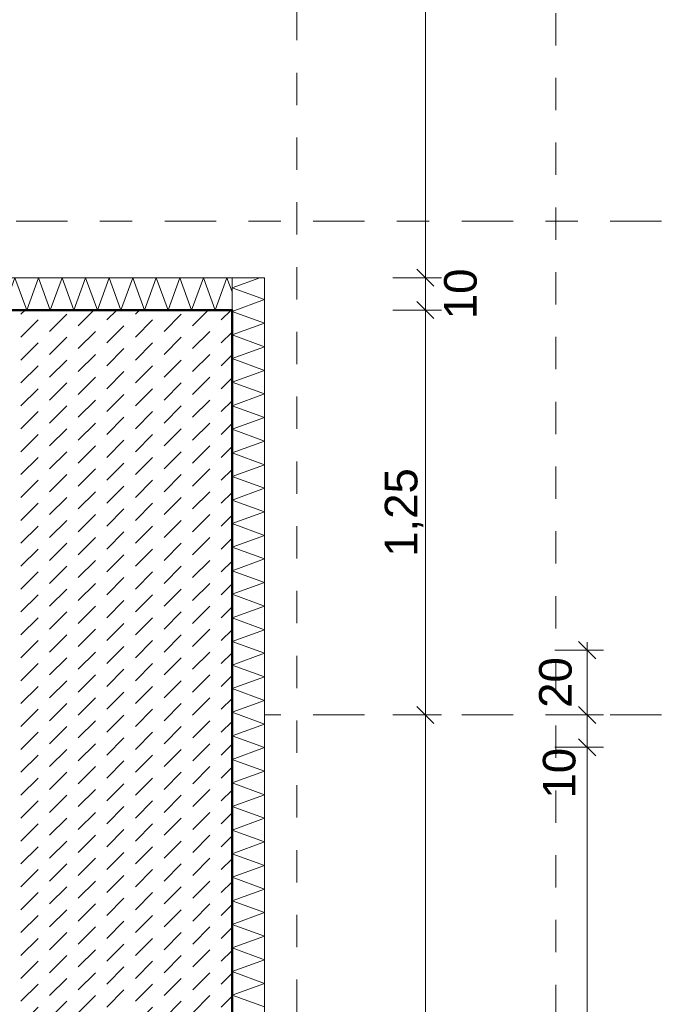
# Model space of a CAD drawing. Header units: metres. Extents: x -273 to 6, y -183 to 13.
# Tile 375 of 379: x 0.17 to 2.16, y -9.59 to -6.55. Entities that reach past the tile are written whole.
import ezdxf

# ---------------------------------------------------------------- set-up
doc = ezdxf.new("R2010")
doc.units = ezdxf.units.M
doc.header["$LTSCALE"] = 0.05
doc.header["$PDMODE"] = 1
doc.header["$PDSIZE"] = -2
doc.linetypes.add('ISO-03 Gestrichelt mit Abstand-3', pattern=[1.524, 0.6096, -0.9144])
doc.linetypes.add('Linienart-53', pattern=[5.291531, 3.175, -1.058062, 0.352704, -0.705764])
doc.layers.get('0').update_dxf_attribs({"lineweight": 25})
for name, color, linetype, lineweight, true_color in [('00 -Bauelemente -Beton unbewehrt', 7, 'Continuous', 9, 0xf7e06e), ('00 -Bauelemente -Dämmung innen', 7, 'Continuous', 9, 0xff7fe6), ('30 -32 Gründung- 2 Flachgründungen u. Bodenplatten', 7, 'Continuous', 9, 0xff6633), ('70 -72 Beschriftung- 1 Beschriftung allgemein', 7, 'Continuous', 9, 0xff6633), ('70 -76 Bemaßung- 2 Allgemein', 7, 'Continuous', 5, 0x6666cc)]:
    doc.layers.add(name, color=color, linetype=linetype, lineweight=lineweight, true_color=true_color)
doc.layers.add('70 -71 Achsen- 1 Gebäudeachsen', color=7, linetype='Linienart-53', lineweight=18)
doc.layers.add('Keine', color=7, linetype='Continuous', lineweight=9)
doc.styles.add('Arial', font='arial.ttf')
doc.dimstyles.new('k+k_klein', dxfattribs={"dimtxt": 0.100689, "dimasz": 0.05302, "dimexe": 0.05, "dimexo": 0.15, "dimgap": 0.005, "dimtad": 1, "dimdec": 3, "dimtxsty": 'Arial', "dimblk": 'VW_SLASH-2', "dimblk1": 'VW_SLASH-2', "dimblk2": 'VW_SLASH-2', "dimcen": 0, "dimdle": 0.025, "dimadec": 3, "dimazin": 0, "dimtfac": 0.75, "dimtdec": 3, "dimtix": 1, "dimtmove": 0, "dimatfit": 0, "dimldrblk": 'VW_FILLEDARROW', "dimfxl": 0.1, "dimfxlon": 1, "dimfrac": 2, "dimtolj": 1, "dimarcsym": 0})

# ---------------------------------------------------------------- blocks, each defined once
blk = doc.blocks.new('_Achsen (3D)')
at = {"layer": '70 -71 Achsen- 1 Gebäudeachsen', "transparency": 33554687}
blk.add_line((-179.668, -8.697), (3.826, -8.697), dxfattribs=at)
blk = doc.blocks.new('Gruppe-1214')
at = {"color": 255, "linetype": 'Continuous', "lineweight": 5}
blk.add_wipeout([(-1.771, -7.447), (0.829, -7.447), (0.829, -7.347), (-1.771, -7.347)], dxfattribs=at).dxf.layer = '00 -Bauelemente -Dämmung innen'
blk = doc.blocks.new('Gruppe-1215')
at = {"layer": '00 -Bauelemente -Dämmung innen', "color": 7, "transparency": 33554687, "flags": 128}
blk.add_lwpolyline([(-1.771, -7.447), (-1.7346, -7.347), (-1.6982, -7.447), (-1.6618, -7.347), (-1.6254, -7.447), (-1.589, -7.347), (-1.5526, -7.447), (-1.5162, -7.347), (-1.4798, -7.447), (-1.4434, -7.347), (-1.407, -7.447), (-1.3706, -7.347), (-1.3342, -7.447), (-1.2978, -7.347), (-1.2614, -7.447), (-1.225, -7.347), (-1.1886, -7.447), (-1.1523, -7.347), (-1.1159, -7.447), (-1.0795, -7.347), (-1.0431, -7.447), (-1.0067, -7.347), (-0.9703, -7.447), (-0.9339, -7.347), (-0.8975, -7.447), (-0.8611, -7.347), (-0.8247, -7.447), (-0.7883, -7.347), (-0.7519, -7.447), (-0.7155, -7.347), (-0.6791, -7.447), (-0.6427, -7.347), (-0.6063, -7.447), (-0.5699, -7.347), (-0.5335, -7.447), (-0.4971, -7.347), (-0.4607, -7.447), (-0.4243, -7.347), (-0.3879, -7.447), (-0.3515, -7.347), (-0.3151, -7.447), (-0.2787, -7.347), (-0.2423, -7.447), (-0.2059, -7.347), (-0.1695, -7.447), (-0.1331, -7.347), (-0.0967, -7.447), (-0.0603, -7.347), (-0.0239, -7.447), (0.0125, -7.347), (0.0489, -7.447), (0.0852, -7.347), (0.1216, -7.447), (0.158, -7.347), (0.1944, -7.447), (0.2308, -7.347), (0.2672, -7.447), (0.3036, -7.347), (0.34, -7.447), (0.3764, -7.347), (0.4128, -7.447), (0.4492, -7.347), (0.4856, -7.447), (0.522, -7.347), (0.5584, -7.447), (0.5948, -7.347), (0.6312, -7.447), (0.6676, -7.347), (0.704, -7.447), (0.7404, -7.347), (0.7768, -7.447), (0.8132, -7.347), (0.829, -7.3905)], dxfattribs=at)
blk = doc.blocks.new('Gruppe-1216')
at = {"layer": '00 -Bauelemente -Dämmung innen', "color": 7, "linetype": 'Continuous', "lineweight": 9, "transparency": 33554687}
blk.add_line((-1.771, -7.347), (-1.771, -7.447), dxfattribs=at)
blk = doc.blocks.new('Gruppe-1217')
at = {"layer": '00 -Bauelemente -Dämmung innen', "color": 7, "linetype": 'Continuous', "lineweight": 9, "transparency": 33554687}
blk.add_line((0.829, -7.447), (0.829, -7.347), dxfattribs=at)
blk = doc.blocks.new('Gruppe-1218')
at = {"color": 7, "transparency": 33554687}
for name in ['Gruppe-1216', 'Gruppe-1217']:
    blk.add_blockref(name, (0, 0), dxfattribs=at)
blk = doc.blocks.new('Gruppe-1219')
at = {"layer": '00 -Bauelemente -Dämmung innen', "color": 7, "linetype": 'Continuous', "lineweight": 9, "transparency": 33554687}
blk.add_line((0.829, -7.347), (-1.771, -7.347), dxfattribs=at)
blk = doc.blocks.new('Gruppe-1220')
at = {"layer": '00 -Bauelemente -Dämmung innen', "color": 7, "linetype": 'Continuous', "lineweight": 9, "transparency": 33554687}
blk.add_line((-1.771, -7.447), (0.829, -7.447), dxfattribs=at)
blk = doc.blocks.new('Gruppe-1221')
at = {"color": 7, "transparency": 33554687}
for name in ['Gruppe-1219', 'Gruppe-1220']:
    blk.add_blockref(name, (0, 0), dxfattribs=at)
blk = doc.blocks.new('Gruppe-1222')
at = {"layer": '00 -Bauelemente -Dämmung innen', "color": 7}
blk.add_blockref('Gruppe-1214', (0, 0), dxfattribs=at)
at = {"color": 7, "transparency": 33554687}
for name in ['Gruppe-1218', 'Gruppe-1221']:
    blk.add_blockref(name, (0, 0), dxfattribs=at)
at = {"layer": '00 -Bauelemente -Dämmung innen', "color": 7, "transparency": 33554687}
blk.add_blockref('Gruppe-1215', (0, 0), dxfattribs=at)
blk = doc.blocks.new('Gruppe-1223')
at = {"layer": '00 -Bauelemente -Dämmung innen', "color": 7, "transparency": 33554687}
blk.add_blockref('Gruppe-1222', (0, 0), dxfattribs=at)
at = {"layer": '00 -Bauelemente -Dämmung innen', "color": 0, "flags": 1}
for tag in ['prm0_value', 'prm1_value', 'prm2_value', 'prm3_value', 'prm4_value', 'prm5_value', 'prm6_value', 'IFC_UUID', 'instanceID', 'prm0_name', 'prm0_type', 'prm1_name', 'prm1_type', 'prm2_name', 'prm2_type', 'prm3_name', 'prm3_type', 'prm4_name', 'prm4_type', 'prm5_name', 'prm5_type', 'prm6_name', 'prm6_type']:
    blk.add_attdef(tag, (-1.771, -7.447), '', height=0.00018, dxfattribs=at)
blk = doc.blocks.new('Gruppe-1224')
at = {"color": 255, "linetype": 'Continuous', "lineweight": 5}
blk.add_wipeout([(0.929, -12.947), (0.929, -7.347), (0.829, -7.347), (0.829, -12.947)], dxfattribs=at).dxf.layer = '00 -Bauelemente -Dämmung innen'
blk = doc.blocks.new('Gruppe-1225')
at = {"layer": '00 -Bauelemente -Dämmung innen', "color": 7, "transparency": 33554687, "flags": 128}
blk.add_lwpolyline([(0.929, -9.5985), (0.829, -9.5621), (0.929, -9.5257), (0.829, -9.4893), (0.929, -9.4529), (0.829, -9.4165), (0.929, -9.3801), (0.829, -9.3437), (0.929, -9.3073), (0.829, -9.2709), (0.929, -9.2345), (0.829, -9.1981), (0.929, -9.1618), (0.829, -9.1254), (0.929, -9.089), (0.829, -9.0526), (0.929, -9.0162), (0.829, -8.9798), (0.929, -8.9434), (0.829, -8.907), (0.929, -8.8706), (0.829, -8.8342), (0.929, -8.7978), (0.829, -8.7614), (0.929, -8.725), (0.829, -8.6886), (0.929, -8.6522), (0.829, -8.6158), (0.929, -8.5794), (0.829, -8.543), (0.929, -8.5066), (0.829, -8.4702), (0.929, -8.4338), (0.829, -8.3974), (0.929, -8.361), (0.829, -8.3246), (0.929, -8.2882), (0.829, -8.2518), (0.929, -8.2154), (0.829, -8.179), (0.929, -8.1426), (0.829, -8.1062), (0.929, -8.0698), (0.829, -8.0334), (0.929, -7.997), (0.829, -7.9606), (0.929, -7.9243), (0.829, -7.8879), (0.929, -7.8515), (0.829, -7.8151), (0.929, -7.7787), (0.829, -7.7423), (0.929, -7.7059), (0.829, -7.6695), (0.929, -7.6331), (0.829, -7.5967), (0.929, -7.5603), (0.829, -7.5239), (0.929, -7.4875), (0.829, -7.4511), (0.929, -7.4147), (0.829, -7.3783), (0.9149, -7.347)], dxfattribs=at)
blk = doc.blocks.new('Gruppe-1227')
at = {"layer": '00 -Bauelemente -Dämmung innen', "color": 7, "linetype": 'Continuous', "lineweight": 9, "transparency": 33554687}
blk.add_line((0.929, -7.347), (0.829, -7.347), dxfattribs=at)
blk = doc.blocks.new('Gruppe-1228')
at = {"color": 7, "transparency": 33554687}
blk.add_blockref('Gruppe-1227', (0, 0), dxfattribs=at)
blk = doc.blocks.new('Gruppe-1229')
at = {"layer": '00 -Bauelemente -Dämmung innen', "color": 7, "linetype": 'Continuous', "lineweight": 9, "transparency": 33554687}
blk.add_line((0.829, -7.347), (0.829, -12.947), dxfattribs=at)
blk = doc.blocks.new('Gruppe-1230')
at = {"layer": '00 -Bauelemente -Dämmung innen', "color": 7, "linetype": 'Continuous', "lineweight": 9, "transparency": 33554687}
blk.add_line((0.929, -12.947), (0.929, -7.347), dxfattribs=at)
blk = doc.blocks.new('Gruppe-1231')
at = {"color": 7, "transparency": 33554687}
for name in ['Gruppe-1229', 'Gruppe-1230']:
    blk.add_blockref(name, (0, 0), dxfattribs=at)
blk = doc.blocks.new('Gruppe-1232')
at = {"layer": '00 -Bauelemente -Dämmung innen', "color": 7}
blk.add_blockref('Gruppe-1224', (0, 0), dxfattribs=at)
at = {"color": 7, "transparency": 33554687}
for name in ['Gruppe-1228', 'Gruppe-1231']:
    blk.add_blockref(name, (0, 0), dxfattribs=at)
at = {"layer": '00 -Bauelemente -Dämmung innen', "color": 7, "transparency": 33554687}
blk.add_blockref('Gruppe-1225', (0, 0), dxfattribs=at)
blk = doc.blocks.new('Gruppe-1233')
at = {"layer": '00 -Bauelemente -Dämmung innen', "color": 7, "transparency": 33554687}
blk.add_blockref('Gruppe-1232', (0, 0), dxfattribs=at)
at = {"layer": '00 -Bauelemente -Dämmung innen', "color": 0, "flags": 1}
for tag in ['prm0_value', 'prm1_value', 'prm2_value', 'prm3_value', 'prm4_value', 'prm5_value', 'prm6_value', 'IFC_UUID', 'instanceID', 'prm0_name', 'prm0_type', 'prm1_name', 'prm1_type', 'prm2_name', 'prm2_type', 'prm3_name', 'prm3_type', 'prm4_name', 'prm4_type', 'prm5_name', 'prm5_type', 'prm6_name', 'prm6_type']:
    blk.add_attdef(tag, (0.829, -12.947), '', height=0.00018, dxfattribs=at)
blk = doc.blocks.new('Gruppe-2162')
at = {"layer": '30 -32 Gründung- 2 Flachgründungen u. Bodenplatten', "flags": 128}
blk.add_lwpolyline([(-1.671, -7.447), (0.829, -7.447), (0.829, -12.947), (-1.671, -12.947)], close=True, dxfattribs=at)
blk = doc.blocks.new('Gruppe-2472')
at = {"layer": '70 -71 Achsen- 1 Gebäudeachsen', "transparency": 33554687}
blk.add_line((-179.668, -7.172), (3.826, -7.172), dxfattribs=at)
blk = doc.blocks.new('Gruppe-2490')
at = {"layer": 'Keine', "color": 7, "linetype": 'ISO-03 Gestrichelt mit Abstand-3', "lineweight": 9, "flags": 128}
blk.add_lwpolyline([(1.279, 0.253), (1.279, -2.9974), (1.029, -3.9304), (1.029, -20.572), (1.829, -20.572), (1.829, -4.0357), (2.079, -3.1027), (2.079, 0.253)], close=True, dxfattribs=at)
blk = doc.blocks.new('_FU_2D LP5 (2D)')
at = {"color": 255}
blk.add_wipeout([(-1.67099996, -7.44704198), (0.82900004, -7.44704198), (0.82900004, -12.94704198), (-1.67099996, -12.94704198)], dxfattribs=at).dxf.layer = '00 -Bauelemente -Beton unbewehrt'
at = {"layer": '00 -Bauelemente -Beton unbewehrt', "linetype": 'Continuous', "lineweight": 9}
h = blk.add_hatch(dxfattribs=at)
h.set_pattern_fill('Unbew_ Beton1 1mm SRF', style=0, pattern_type=2)
h.set_pattern_definition([(45, (0, 0), (0.08838828, 0.01767774), [0.075, -0.05])])
h.paths.add_polyline_path([(-1.67099996, -7.44704198), (0.82900004, -7.44704198), (0.82900004, -12.94704198), (-1.67099996, -12.94704198)])
at = {"layer": '00 -Bauelemente -Beton unbewehrt', "flags": 128}
blk.add_lwpolyline([(-1.67099996, -7.44704198), (0.82900004, -7.44704198), (0.82900004, -12.94704198), (-1.67099996, -12.94704198)], close=True, dxfattribs=at)
at = {"layer": '00 -Bauelemente -Dämmung innen', "color": 7}
blk.add_blockref('Gruppe-1223', (0, 0), dxfattribs=at)
blk.add_blockref('Gruppe-1233', (0, 0), dxfattribs=at)
at = {"layer": '30 -32 Gründung- 2 Flachgründungen u. Bodenplatten', "color": 7}
blk.add_blockref('Gruppe-2162', (0, 0), dxfattribs=at)
at = {"layer": '70 -72 Beschriftung- 1 Beschriftung allgemein', "color": 7}
blk.add_blockref('Gruppe-2472', (0, 0), dxfattribs=at)
blk.add_blockref('Gruppe-2490', (0, 0), dxfattribs=at)
at = {"layer": '70 -72 Beschriftung- 1 Beschriftung allgemein', "color": 103, "lineweight": 50, "true_color": 0x66cc7f, "flags": 128}
blk.add_lwpolyline([(-0.22099996, -30.09704198), (-0.22099996, -24.19704198), (0.82900004, -24.19704198), (0.82900004, -18.69704198), (-0.22099996, -18.69704198), (-0.22099996, -12.94704198), (0.82900004, -12.94704198), (0.82900004, -7.44704198), (-1.67099996, -7.44704198), (-1.67099996, -8.49704198), (-6.57099996, -8.49704198), (-6.57099996, -5.79704198), (-10.77099996, -5.79704198), (-10.77099996, -8.49704198), (-14.72099996, -8.49704198), (-14.72099996, -6.14704198), (-19.12099996, -6.14704198), (-19.12099996, -8.49704198), (-24.42099996, -8.49704198), (-24.42099996, 0.10994365), (-25.92099996, 0.10994365), (-25.92099996, -0.24704198), (-28.52099996, -0.24704198)], dxfattribs=at)
blk = doc.blocks.new('VW_SLASH-2')
at = {"color": 0, "linetype": 'ByBlock', "lineweight": -2, "transparency": 16777216}
blk.add_line((0.472, 0), (-1, 0), dxfattribs=at)
at = {"color": 0, "lineweight": 5, "transparency": 16777216, "flags": 128}
blk.add_lwpolyline([(0.5, 0.5), (-0.5, -0.5)], dxfattribs=at)
blk = doc.blocks.new('*D2944')
at = {"layer": '70 -76 Bemaßung- 2 Allgemein', "color": 0, "lineweight": -2}
for p, q in [((1.826, -8.497), (1.976, -8.497)), ((1.926, -8.644), (1.926, -8.5501)), ((1.826, -8.697), (1.976, -8.697))]:
    blk.add_line(p, q, dxfattribs=at)
at = {"layer": 'Defpoints', "color": 0}
for p in [(-1.671, -8.497), (1.926, -8.497), (-1.671, -8.697)]:
    blk.add_point(p, dxfattribs=at)
at = {"layer": '70 -76 Bemaßung- 2 Allgemein', "color": 0, "lineweight": -2, "xscale": 0.05302001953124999, "yscale": 0.05302001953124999, "zscale": 0.05302001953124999}
for p, rotation in [((1.926, -8.497), 90), ((1.926, -8.697), 270)]:
    blk.add_blockref('VW_SLASH-2', p, dxfattribs=dict(at, rotation=rotation))
at = {"layer": '70 -76 Bemaßung- 2 Allgemein', "color": 0, "insert": (1.8283, -8.597), "char_height": 0.10069, "attachment_point": 5, "rotation": 90, "style": 'Arial'}
blk.add_mtext('\\A1;20', dxfattribs=at)
blk = doc.blocks.new('VW_FILLEDARROW')
at = {"linetype": 'Continuous', "lineweight": 0, "transparency": 16777216}
blk.add_hatch(color=0, dxfattribs=at).paths.add_polyline_path([(-2.829, 0.758), (0, 0), (-2.829, -0.758)])
at = {"color": 0, "lineweight": 5, "transparency": 16777216, "flags": 128}
blk.add_lwpolyline([(-2.829, 0.758), (0, 0), (-2.829, -0.758)], close=True, dxfattribs=at)
blk = doc.blocks.new('*D2945')
at = {"layer": '70 -76 Bemaßung- 2 Allgemein', "color": 0, "lineweight": -2}
for p, q in [((1.926, -8.644), (1.926, -8.591)), ((1.826, -8.697), (1.976, -8.697)), ((1.926, -8.797), (1.926, -8.697)), ((1.826, -8.797), (1.976, -8.797)), ((1.926, -8.8501), (1.926, -8.9031))]:
    blk.add_line(p, q, dxfattribs=at)
at = {"layer": 'Defpoints', "color": 0}
for p in [(-1.671, -8.697), (1.926, -8.697), (-1.671, -8.797)]:
    blk.add_point(p, dxfattribs=at)
at = {"layer": '70 -76 Bemaßung- 2 Allgemein', "color": 0, "lineweight": -2, "xscale": 0.05302001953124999, "yscale": 0.05302001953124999, "zscale": 0.05302001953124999}
for p, rotation in [((1.926, -8.697), 270), ((1.926, -8.797), 90)]:
    blk.add_blockref('VW_SLASH-2', p, dxfattribs=dict(at, rotation=rotation))
at = {"layer": '70 -76 Bemaßung- 2 Allgemein', "color": 0, "insert": (1.84, -8.8771), "char_height": 0.10069, "attachment_point": 5, "rotation": 90, "style": 'Arial'}
blk.add_mtext('\\A1;10', dxfattribs=at)
blk = doc.blocks.new('*D2946')
at = {"layer": '70 -76 Bemaßung- 2 Allgemein', "color": 0, "lineweight": -2}
for p, q in [((1.826, -8.797), (1.976, -8.797)), ((1.926, -11.644), (1.926, -8.8501)), ((2.076, -11.697), (1.976, -11.697))]:
    blk.add_line(p, q, dxfattribs=at)
at = {"layer": 'Defpoints', "color": 0}
for p in [(-1.671, -8.797), (1.926, -8.797), (1.926, -11.697)]:
    blk.add_point(p, dxfattribs=at)
at = {"layer": '70 -76 Bemaßung- 2 Allgemein', "color": 0, "lineweight": -2, "xscale": 0.05302001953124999, "yscale": 0.05302001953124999, "zscale": 0.05302001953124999}
for p, rotation in [((1.926, -8.797), 90.00000000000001), ((1.926, -11.697), 270)]:
    blk.add_blockref('VW_SLASH-2', p, dxfattribs=dict(at, rotation=rotation))
at = {"layer": '70 -76 Bemaßung- 2 Allgemein', "color": 0, "insert": (1.8605, -10.247), "char_height": 0.10069, "attachment_point": 5, "rotation": 90, "style": 'Arial'}
blk.add_mtext('\\A1;2,90', dxfattribs=at)
blk = doc.blocks.new('*D3320')
at = {"layer": '70 -76 Bemaßung- 2 Allgemein', "color": 0, "lineweight": -2}
for p, q in [((1.326, -3.05), (1.476, -3.05)), ((1.426, -7.294), (1.426, -3.1031)), ((1.326, -7.347), (1.476, -7.347))]:
    blk.add_line(p, q, dxfattribs=at)
at = {"layer": 'Defpoints', "color": 0}
for p in [(-1.921, -3.05), (1.426, -3.05), (0.929, -7.347)]:
    blk.add_point(p, dxfattribs=at)
at = {"layer": '70 -76 Bemaßung- 2 Allgemein', "color": 0, "lineweight": -2, "xscale": 0.05302001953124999, "yscale": 0.05302001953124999, "zscale": 0.05302001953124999}
for p, rotation in [((1.426, -3.05), 90.00000000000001), ((1.426, -7.347), 270)]:
    blk.add_blockref('VW_SLASH-2', p, dxfattribs=dict(at, rotation=rotation))
at = {"layer": '70 -76 Bemaßung- 2 Allgemein', "color": 0, "insert": (1.3605, -5.1985), "char_height": 0.10069, "attachment_point": 5, "rotation": 90, "style": 'Arial'}
blk.add_mtext('\\A1;4,30', dxfattribs=at)
blk = doc.blocks.new('*D3321')
at = {"layer": '70 -76 Bemaßung- 2 Allgemein', "color": 0, "lineweight": -2}
for p, q in [((1.426, -7.294), (1.426, -7.241)), ((1.326, -7.347), (1.476, -7.347)), ((1.426, -7.447), (1.426, -7.347)), ((1.326, -7.447), (1.476, -7.447)), ((1.426, -7.5001), (1.426, -7.5531))]:
    blk.add_line(p, q, dxfattribs=at)
at = {"layer": 'Defpoints', "color": 0}
for p in [(0.929, -7.347), (1.426, -7.347), (0.829, -7.447)]:
    blk.add_point(p, dxfattribs=at)
at = {"layer": '70 -76 Bemaßung- 2 Allgemein', "color": 0, "lineweight": -2, "xscale": 0.05302001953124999, "yscale": 0.05302001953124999, "zscale": 0.05302001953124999}
for p, rotation in [((1.426, -7.347), 270), ((1.426, -7.447), 90)]:
    blk.add_blockref('VW_SLASH-2', p, dxfattribs=dict(at, rotation=rotation))
at = {"layer": '70 -76 Bemaßung- 2 Allgemein', "color": 0, "insert": (1.5349, -7.397), "char_height": 0.10069, "attachment_point": 5, "rotation": 90, "style": 'Arial'}
blk.add_mtext('\\A1;10', dxfattribs=at)
blk = doc.blocks.new('*D3322')
at = {"layer": '70 -76 Bemaßung- 2 Allgemein', "color": 0, "lineweight": -2}
for p, q in [((1.326, -7.447), (1.476, -7.447)), ((1.426, -8.644), (1.426, -7.5001)), ((1.326, -8.697), (1.476, -8.697))]:
    blk.add_line(p, q, dxfattribs=at)
at = {"layer": 'Defpoints', "color": 0}
for p in [(0.829, -7.447), (1.426, -7.447), (0.829, -8.697)]:
    blk.add_point(p, dxfattribs=at)
at = {"layer": '70 -76 Bemaßung- 2 Allgemein', "color": 0, "lineweight": -2, "xscale": 0.05302001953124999, "yscale": 0.05302001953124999, "zscale": 0.05302001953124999}
for p, rotation in [((1.426, -7.447), 90.00000000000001), ((1.426, -8.697), 270)]:
    blk.add_blockref('VW_SLASH-2', p, dxfattribs=dict(at, rotation=rotation))
at = {"layer": '70 -76 Bemaßung- 2 Allgemein', "color": 0, "insert": (1.3605, -8.072), "char_height": 0.10069, "attachment_point": 5, "rotation": 90, "style": 'Arial'}
blk.add_mtext('\\A1;1,25', dxfattribs=at)
blk = doc.blocks.new('*D3323')
at = {"layer": '70 -76 Bemaßung- 2 Allgemein', "color": 0, "lineweight": -2}
for p, q in [((1.326, -8.697), (1.476, -8.697)), ((1.426, -11.644), (1.426, -8.7501)), ((1.326, -11.697), (1.476, -11.697))]:
    blk.add_line(p, q, dxfattribs=at)
at = {"layer": 'Defpoints', "color": 0}
for p in [(0.829, -8.697), (1.426, -8.697), (0.829, -11.697)]:
    blk.add_point(p, dxfattribs=at)
at = {"layer": '70 -76 Bemaßung- 2 Allgemein', "color": 0, "lineweight": -2, "xscale": 0.05302001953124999, "yscale": 0.05302001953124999, "zscale": 0.05302001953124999}
for p, rotation in [((1.426, -8.697), 90.00000000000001), ((1.426, -11.697), 270)]:
    blk.add_blockref('VW_SLASH-2', p, dxfattribs=dict(at, rotation=rotation))
at = {"layer": '70 -76 Bemaßung- 2 Allgemein', "color": 0, "insert": (1.3605, -10.197), "char_height": 0.10069, "attachment_point": 5, "rotation": 90, "style": 'Arial'}
blk.add_mtext('\\A1;3,00', dxfattribs=at)
blk = doc.blocks.new('Gruppe-2788')
at = {"layer": '70 -76 Bemaßung- 2 Allgemein'}
for base, p1, p2, text, override, picture, middle in [((1.92600004, -8.49704198), (-1.67099996, -8.69704198), (-1.67099996, -8.49704198), '20', {"dimtxt": 0.100689, "dimgap": 0.016729, "dimdec": 8, "dimpost": '<>', "dimtxsty": 'Arial', "dimtmove": 2}, '*D2944', (1.82830841, -8.59704198)), ((1.92600004, -8.69704198), (-1.67099996, -8.79704198), (-1.67099996, -8.69704198), '10', {"dimtxt": 0.100689, "dimgap": 0.005, "dimdec": 8, "dimpost": '<>', "dimtxsty": 'Arial', "dimtix": 0, "dimtmove": 2}, '*D2945', (1.84003754, -8.87714195))]:
    dim = blk.add_linear_dim(base=base, p1=p1, p2=p2, angle=270, text=text, dimstyle='k+k_klein', override=override, dxfattribs=at)
    dim.commit()
    dim.dimension.update_dxf_attribs({"geometry": picture, "text_midpoint": middle, "dimtype": 160})
dim = blk.add_linear_dim(base=(1.92600004, -8.79704198), p1=(1.92600004, -11.69704198), p2=(-1.67099996, -8.79704198), angle=270, text='2,90', dimstyle='k+k_klein', override={"dimtxt": 0.100689, "dimgap": 0.005, "dimdec": 8, "dimpost": '<>', "dimtxsty": 'Arial', "dimtmove": 2}, dxfattribs=at)
dim.commit()
dim.dimension.update_dxf_attribs({"geometry": '*D2946', "text_midpoint": (1.8605365, -10.24704198)})
blk = doc.blocks.new('Gruppe-2795')
at = {"layer": '70 -76 Bemaßung- 2 Allgemein'}
for base, p1, p2, text, override, picture, middle in [((1.426, -3.05), (0.929, -7.347), (-1.921, -3.05), '4,30', {"dimtxt": 0.100689, "dimgap": 0.005, "dimdec": 2, "dimpost": '<>', "dimtxsty": 'Arial', "dimtmove": 2}, '*D3320', (1.3605, -5.1985)), ((1.426, -7.347), (0.829, -7.447), (0.929, -7.347), '10', {"dimtxt": 0.100689, "dimgap": 0.005, "dimdec": 2, "dimpost": '<>', "dimtxsty": 'Arial', "dimtix": 0, "dimtmove": 2}, '*D3321', (1.5349, -7.397)), ((1.426, -7.447), (0.829, -8.697), (0.829, -7.447), '1,25', {"dimtxt": 0.100689, "dimgap": 0.005, "dimdec": 2, "dimpost": '<>', "dimtxsty": 'Arial', "dimtmove": 2}, '*D3322', (1.3605, -8.072)), ((1.426, -8.697), (0.829, -11.697), (0.829, -8.697), '3,00', {"dimtxt": 0.100689, "dimgap": 0.005, "dimdec": 2, "dimpost": '<>', "dimtxsty": 'Arial', "dimtmove": 2}, '*D3323', (1.3605, -10.197))]:
    dim = blk.add_linear_dim(base=base, p1=p1, p2=p2, angle=270, text=text, dimstyle='k+k_klein', override=override, dxfattribs=at)
    dim.commit()
    dim.dimension.update_dxf_attribs({"geometry": picture, "text_midpoint": middle})
blk = doc.blocks.new('_FU_2D Bemaßung_ Beschriftung (3D)')
at = {"layer": '70 -76 Bemaßung- 2 Allgemein'}
for name in ['Gruppe-2795', 'Gruppe-2788']:
    blk.add_blockref(name, (0, 0), dxfattribs=at)

msp = doc.modelspace()

# ---------------------------------------------------------------- block references
at = {"layer": 'Keine', "color": 1}
msp.add_blockref('_Achsen (3D)', (0, 0), dxfattribs=at)

# ---------------------------------------------------------------- next in the draw order: block references
msp.add_blockref('_FU_2D LP5 (2D)', (0, 0), dxfattribs=at)

# ---------------------------------------------------------------- next in the draw order: block references
msp.add_blockref('_FU_2D Bemaßung_ Beschriftung (3D)', (0, 0), dxfattribs=at)

doc.saveas('drawing.dxf')
